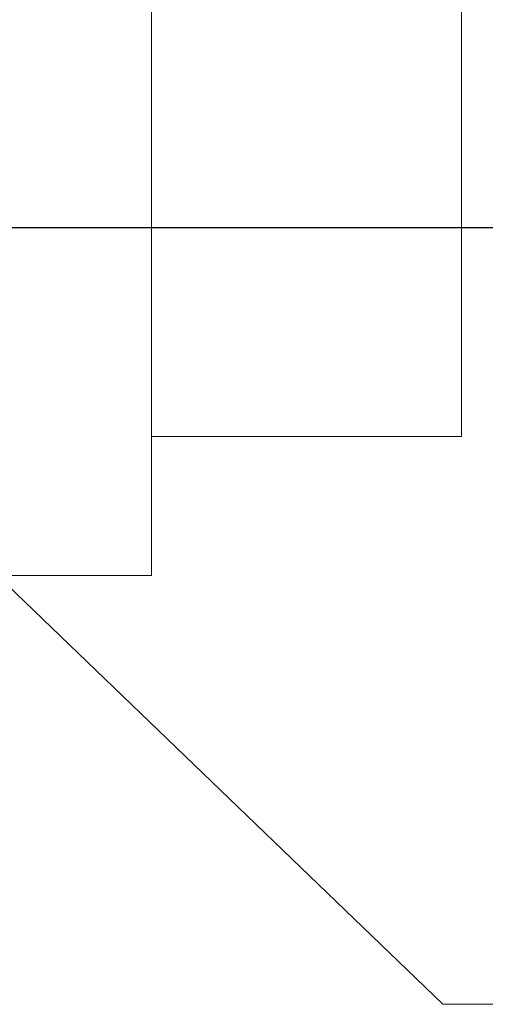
# Model space of a CAD drawing. Header units: millimetres. Extents: x 51337 to 61814, y -21781 to -12277.
# Tile 276 of 378: x 60815 to 60852, y -21314 to -21236. Entities that reach past the tile are written whole.
import ezdxf

# ---------------------------------------------------------------- set-up
doc = ezdxf.new("R2010")
doc.units = ezdxf.units.MM
doc.header["$LTSCALE"] = 0.3175
doc.layers.add('1轮廓实线层', color=7, linetype='Continuous', lineweight=18)
doc.layers.add('7标注层', color=4, linetype='Continuous', lineweight=13)
doc.styles.add('PC_TEXTSTYLE', font='ISOCP.SHX', dxfattribs={"width": 0.707, "bigfont": 'GBCBIG.SHX'})
doc.dimstyles.new('GB_LINEAR', dxfattribs={"dimtxt": 3.5, "dimasz": 3.5, "dimexe": 1, "dimexo": 0, "dimgap": 1.5, "dimtad": 1, "dimdsep": 46, "dimtxsty": 'PC_TEXTSTYLE', "dimcen": 0, "dimclrd": 256, "dimclrt": 3, "dimadec": 0, "dimazin": 2, "dimtp": 0.1, "dimtm": 0.1, "dimtfac": 0.71, "dimtdec": 3, "dimtmove": 0, "dimatfit": 3, "dimfxl": 1, "dimtfill": 1, "dimarcsym": 0})

# ---------------------------------------------------------------- blocks, each defined once
blk = doc.blocks.new('_Oblique')
at = {"color": 0, "lineweight": -2}
blk.add_line((-0.5, -0.5), (0.5, 0.5), dxfattribs=at)
blk = doc.blocks.new('*D64')
at = {"layer": '7标注层', "color": 0, "lineweight": -2, "transparency": 16777216}
for p, q in [((60790.016, -21207.388), (60878.191, -21207.388)), ((60790.016, -21252.388), (60878.191, -21252.388))]:
    blk.add_line(p, q, dxfattribs=at)
at = {"layer": '7标注层', "lineweight": -2, "transparency": 16777216}
blk.add_line((60874.691, -21252.388), (60874.691, -21207.388), dxfattribs=at)
at = {"layer": 'Defpoints', "color": 0, "lineweight": 18, "transparency": 16777216}
for p in [(60790.016, -21207.388), (60874.691, -21207.388), (60790.016, -21252.388)]:
    blk.add_point(p, dxfattribs=at)
at = {"layer": '7标注层', "lineweight": -2, "transparency": 16777216, "xscale": 12.25, "yscale": 12.25, "zscale": 12.25}
for p, rotation in [((60874.691, -21207.388), 90), ((60874.691, -21252.388), 270)]:
    blk.add_blockref('_Oblique', p, dxfattribs=dict(at, rotation=rotation))
at = {"layer": '7标注层', "color": 3, "transparency": 16777216, "insert": (60863.316, -21229.888), "char_height": 12.25, "attachment_point": 5, "rotation": 90, "style": 'PC_TEXTSTYLE', "bg_fill": 3, "box_fill_scale": 1.1, "bg_fill_color": 257, "bg_fill_transparency": 0}
blk.add_mtext('45', dxfattribs=at)

msp = doc.modelspace()

# ---------------------------------------------------------------- linework, layer by layer
at = {"layer": '1轮廓实线层'}
for p, q in [((60825.51597, -21134.88829), (60825.51597, -21279.88829)), ((60850.01597, -21145.88829), (60850.01597, -21268.88829)), ((60825.51597, -21268.88829), (60850.01597, -21268.88829)), ((60801.6988, -21279.88829), (60825.51597, -21279.88829))]:
    msp.add_line(p, q, dxfattribs=at)
at = {"layer": '7标注层', "color": 4, "lineweight": 0}
for p, q in [((60799.11703, -21266.19356), (60848.52143, -21313.74434)), ((60848.52143, -21313.74434), (60915.2406, -21313.74434))]:
    msp.add_line(p, q, dxfattribs=at)

# ---------------------------------------------------------------- next in the draw order: dimensions: what is measured, and where the dimension line sits
at = {"layer": '7标注层'}
dim = msp.add_linear_dim(base=(60874.69123, -21207.38829), p1=(60790.01597, -21252.38829), p2=(60790.01597, -21207.38829), angle=90, dimstyle='GB_LINEAR', override={"dimscale": 3.5, "dimpost": '<>', "dimblk1": 'Oblique', "dimblk2": 'Oblique', "dimsah": 1, "dimtfill": 1, "dimtfillclr": 0}, dxfattribs=at)
dim.commit()
dim.dimension.update_dxf_attribs({"geometry": '*D64', "text_midpoint": (60863.31623, -21229.88829)})

doc.saveas('drawing.dxf')
